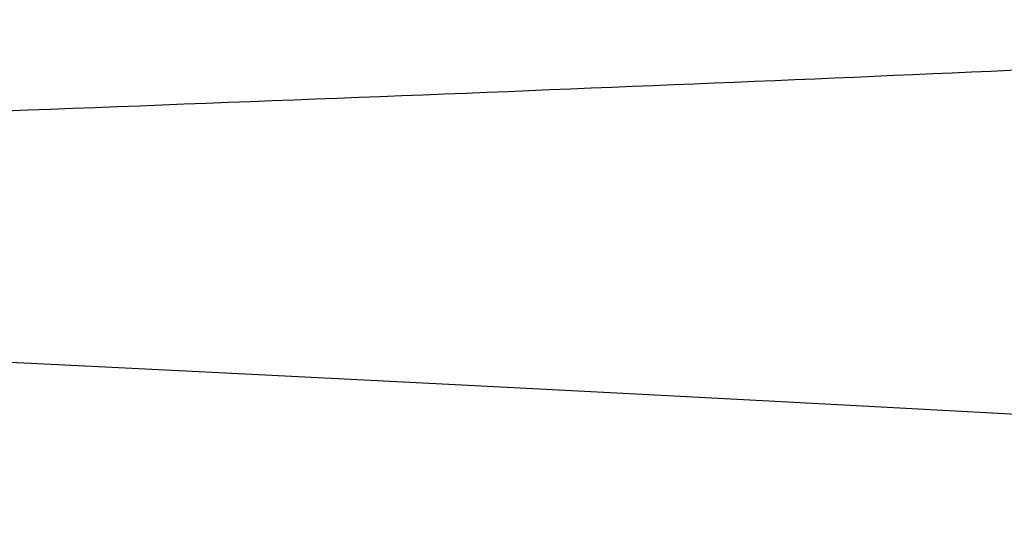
# Model space of a CAD drawing. Header units: millimetres. Extents: x -105 to 152, y -114 to 65.
# Tile 116 of 329: x 132.162 to 132.606, y -99.826 to -99.592. Entities that reach past the tile are written whole.
import ezdxf

# ---------------------------------------------------------------- set-up
doc = ezdxf.new("R2010")
doc.units = ezdxf.units.MM
doc.layers.add('Layer 01', color=18, linetype='Continuous', true_color=0x000000)

msp = doc.modelspace()

# ---------------------------------------------------------------- linework, layer by layer
at = {"layer": 'Layer 01'}
msp.add_open_spline([(104.3809372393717, -98.88508831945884, 11.43529043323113), (105.169769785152, -98.93008469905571, 9.850290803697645), (106.2263594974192, -98.97508107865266, 8.39896301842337), (108.7584577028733, -99.06507383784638, 5.92380623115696), (110.2334376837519, -99.11007021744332, 4.900493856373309), (113.4384942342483, -99.20006297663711, 3.395324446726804), (115.1679018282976, -99.245059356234, 2.913781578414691), (118.6896342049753, -99.33505211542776, 2.545918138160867), (120.4812239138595, -99.38004849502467, 2.659674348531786), (123.9281470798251, -99.47004125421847, 3.470009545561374), (125.5827610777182, -99.51503763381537, 4.166419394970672), (128.5717059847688, -99.60503039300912, 6.064874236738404), (129.9054130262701, -99.65002677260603, 7.266522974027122), (132.1041206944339, -99.74001953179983, 10.04206022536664), (132.9686623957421, -99.78501591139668, 11.61536941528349), (134.1327186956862, -99.87500867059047, 14.95945305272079), (134.4319903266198, -99.92000505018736, 16.72952950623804), (134.4319930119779, -99.96500142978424, 18.49997595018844)], degree=3, knots=[0, 0, 0, 0, 5.337797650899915, 5.337797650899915, 10.67559530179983, 10.67559530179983, 16.01339295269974, 16.01339295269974, 21.35119060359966, 21.35119060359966, 26.68898825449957, 26.68898825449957, 32.02678590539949, 32.02678590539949, 37.3645835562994, 37.3645835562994, 42.70238120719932, 42.70238120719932, 42.70238120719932, 42.70238120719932], dxfattribs=at)
for points, weights, knots in [([(133.6698906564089, -99.27499999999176, 18.49990851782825), (133.6699285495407, -99.36875000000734, 24.75198492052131), (129.2490697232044, -99.46250000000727, 29.17289733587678), (124.828210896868, -99.55625000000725, 33.59380975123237), (118.5761344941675, -99.65000000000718, 33.59384764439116), (112.324058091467, -99.74375000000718, 33.59388553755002), (107.9031456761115, -99.83750000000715, 29.17302671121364), (103.4822332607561, -99.93125000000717, 24.75216788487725), (103.4821953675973, -100.0250000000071, 18.50009148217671), (103.4821574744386, -100.1187500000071, 12.2480150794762), (107.903016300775, -100.2125000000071, 7.827102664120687), (112.3238751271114, -100.3062500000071, 3.406190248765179), (118.575951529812, -100.400000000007, 3.406152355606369), (124.8280279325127, -100.4937500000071, 3.406114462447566), (129.2489403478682, -100.587500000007, 7.826973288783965), (133.6698527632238, -100.6812500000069, 12.24783211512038), (133.6698906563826, -100.7750000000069, 18.49990851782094), (133.6699285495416, -100.8687500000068, 24.75198492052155), (129.2490697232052, -100.9625000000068, 29.17289733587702), (124.8282108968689, -101.0562500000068, 33.59380975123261), (118.5761344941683, -101.1500000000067, 33.59384764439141), (112.3240580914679, -101.2437500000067, 33.59388553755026), (107.9031456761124, -101.3375000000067, 29.17302671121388), (103.482233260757, -101.4312500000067, 24.75216788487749), (103.4821953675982, -101.5250000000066, 18.50009148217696), (103.4821574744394, -101.6187500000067, 12.24801507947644), (107.9030163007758, -101.7125000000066, 7.827102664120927), (112.3238751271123, -101.8062500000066, 3.40619024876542), (118.5759515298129, -101.9000000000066, 3.406152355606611), (124.8280279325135, -101.9937500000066, 3.406114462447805), (129.248940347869, -102.0875000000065, 7.826973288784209), (133.6698527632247, -102.1812500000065, 12.24783211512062), (133.6698906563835, -102.2750000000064, 18.49990851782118), (133.6699285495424, -102.3687500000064, 24.75198492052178), (129.249069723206, -102.4625000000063, 29.17289733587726), (124.8282108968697, -102.5562500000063, 33.59380975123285), (118.5761344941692, -102.6500000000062, 33.59384764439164), (112.3240580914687, -102.7437500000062, 33.59388553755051), (107.9031456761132, -102.8375000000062, 29.17302671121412), (103.4822332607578, -102.9312500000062, 24.75216788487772), (103.482195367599, -103.0250000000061, 18.5000914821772), (103.4821574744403, -103.1187500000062, 12.24801507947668), (107.9030163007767, -103.2125000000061, 7.827102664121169), (112.3238751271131, -103.3062500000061, 3.406190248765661), (118.5759515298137, -103.4000000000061, 3.406152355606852), (124.8280279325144, -103.4937500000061, 3.406114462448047), (129.2489403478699, -103.587500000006, 7.826973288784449), (133.6698527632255, -103.681250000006, 12.24783211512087), (133.6698906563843, -103.7750000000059, 18.49990851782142), (133.6699285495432, -103.8687500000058, 24.75198492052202), (129.2490697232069, -103.9625000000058, 29.1728973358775), (124.8282108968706, -104.0562500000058, 33.5938097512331), (118.57613449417, -104.1500000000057, 33.59384764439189), (112.3240580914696, -104.2437500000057, 33.59388553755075), (107.9031456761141, -104.3375000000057, 29.17302671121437), (103.4822332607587, -104.4312500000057, 24.75216788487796), (103.4821953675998, -104.5250000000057, 18.50009148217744), (103.4821574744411, -104.6187500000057, 12.24801507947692), (107.9030163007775, -104.7125000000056, 7.827102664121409), (112.323875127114, -104.8062500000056, 3.406190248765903), (118.5759515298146, -104.9000000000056, 3.406152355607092), (124.8280279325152, -104.9937500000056, 3.406114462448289), (129.2489403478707, -105.0875000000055, 7.826973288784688), (133.6698527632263, -105.1812500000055, 12.24783211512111), (133.6698906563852, -105.2750000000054, 18.49990851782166), (133.6699285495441, -105.3687500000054, 24.75198492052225), (129.2490697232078, -105.4625000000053, 29.17289733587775), (124.8282108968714, -105.5562500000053, 33.59380975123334), (118.5761344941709, -105.6500000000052, 33.59384764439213), (112.3240580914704, -105.7437500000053, 33.59388553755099), (107.9031456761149, -105.8375000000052, 29.17302671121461), (103.4822332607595, -105.9312500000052, 24.7521678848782), (103.4821953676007, -106.0250000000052, 18.50009148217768), (103.4821574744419, -106.1187500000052, 12.24801507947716), (107.9030163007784, -106.2125000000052, 7.827102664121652), (112.3238751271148, -106.3062500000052, 3.406190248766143), (118.5759515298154, -106.4000000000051, 3.406152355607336), (124.8280279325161, -106.4937500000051, 3.406114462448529), (129.2489403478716, -106.587500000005, 7.826973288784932), (133.6698527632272, -106.681250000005, 12.24783211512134), (133.669890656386, -106.7750000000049, 18.4999085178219), (133.6699285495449, -106.8687500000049, 24.7519849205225), (129.2490697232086, -106.9625000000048, 29.17289733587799), (124.8282108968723, -107.0562500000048, 33.59380975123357), (118.5761344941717, -107.1500000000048, 33.59384764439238), (112.3240580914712, -107.2437500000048, 33.59388553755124), (107.9031456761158, -107.3375000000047, 29.17302671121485), (103.4822332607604, -107.4312500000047, 24.75216788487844), (103.4821953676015, -107.5250000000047, 18.50009148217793), (103.4821574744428, -107.6187500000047, 12.2480150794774), (107.9030163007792, -107.7125000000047, 7.827102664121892), (112.3238751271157, -107.8062500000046, 3.406190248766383), (118.5759515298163, -107.9000000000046, 3.406152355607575), (124.8280279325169, -107.9937500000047, 3.406114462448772), (129.2489403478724, -108.0875000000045, 7.826973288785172), (133.6698527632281, -108.1812500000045, 12.24783211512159), (133.6698906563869, -108.2750000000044, 18.49990851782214), (133.6699285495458, -108.3687500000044, 24.75198492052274), (129.2490697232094, -108.4625000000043, 29.17289733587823), (124.8282108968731, -108.5562500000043, 33.59380975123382), (118.5761344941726, -108.6500000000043, 33.59384764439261), (112.3240580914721, -108.7437500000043, 33.59388553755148), (107.9031456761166, -108.8375000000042, 29.17302671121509), (103.4822332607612, -108.9312500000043, 24.75216788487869), (103.4821953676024, -109.0250000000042, 18.50009148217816), (103.4821574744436, -109.1187500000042, 12.24801507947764), (107.9030163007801, -109.2125000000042, 7.827102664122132), (112.3238751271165, -109.3062500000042, 3.406190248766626), (118.5759515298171, -109.4000000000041, 3.406152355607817), (124.8280279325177, -109.4937500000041, 3.406114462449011), (129.2489403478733, -109.587500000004, 7.826973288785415), (133.6698527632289, -109.681250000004, 12.24783211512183), (133.6698906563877, -109.7750000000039, 18.49990851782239), (133.6699285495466, -109.8687500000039, 24.75198492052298), (129.2490697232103, -109.9625000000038, 29.17289733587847), (124.828210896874, -110.0562500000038, 33.59380975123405), (118.5761344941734, -110.1500000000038, 33.59384764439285), (112.3240580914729, -110.2437500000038, 33.59388553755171), (107.9031456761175, -110.3375000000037, 29.17302671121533), (103.4822332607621, -110.4312500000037, 24.75216788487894), (103.4821953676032, -110.5250000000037, 18.50009148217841), (103.4821574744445, -110.6187500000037, 12.24801507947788), (107.9030163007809, -110.7125000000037, 7.827102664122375), (112.3238751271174, -110.8062500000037, 3.406190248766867), (118.5759515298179, -110.9000000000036, 3.406152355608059), (124.8280279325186, -110.9937500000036, 3.406114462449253), (129.2489403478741, -111.0875000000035, 7.826973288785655), (133.6698527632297, -111.1812500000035, 12.24783211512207), (133.6698906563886, -111.2750000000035, 18.49990851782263)], [1, 0.923879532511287, 1, 0.923879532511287, 1, 0.923879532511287, 1, 0.923879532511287, 1, 0.923879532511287, 1, 0.923879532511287, 1, 0.923879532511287, 1, 0.923879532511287, 1, 0.923879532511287, 1, 0.923879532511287, 1, 0.923879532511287, 1, 0.923879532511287, 1, 0.923879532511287, 1, 0.923879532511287, 1, 0.923879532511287, 1, 0.923879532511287, 1, 0.923879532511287, 1, 0.923879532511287, 1, 0.923879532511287, 1, 0.923879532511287, 1, 0.923879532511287, 1, 0.923879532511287, 1, 0.923879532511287, 1, 0.923879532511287, 1, 0.923879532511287, 1, 0.923879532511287, 1, 0.923879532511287, 1, 0.923879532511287, 1, 0.923879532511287, 1, 0.923879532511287, 1, 0.923879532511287, 1, 0.923879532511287, 1, 0.923879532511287, 1, 0.923879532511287, 1, 0.923879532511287, 1, 0.923879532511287, 1, 0.923879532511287, 1, 0.923879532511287, 1, 0.923879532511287, 1, 0.923879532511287, 1, 0.923879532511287, 1, 0.923879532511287, 1, 0.923879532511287, 1, 0.923879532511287, 1, 0.923879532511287, 1, 0.923879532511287, 1, 0.923879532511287, 1, 0.923879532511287, 1, 0.923879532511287, 1, 0.923879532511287, 1, 0.923879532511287, 1, 0.923879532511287, 1, 0.923879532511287, 1, 0.923879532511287, 1, 0.923879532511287, 1, 0.923879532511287, 1, 0.923879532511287, 1, 0.923879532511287, 1, 0.923879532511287, 1, 0.923879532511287, 1, 0.923879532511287, 1, 0.923879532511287, 1, 0.923879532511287, 1, 0.923879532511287, 1], [-1, -1, -1, -0.984375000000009, -0.984375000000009, -0.9687500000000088, -0.9687500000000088, -0.9531250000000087, -0.9531250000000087, -0.9375000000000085, -0.9375000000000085, -0.9218750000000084, -0.9218750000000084, -0.9062500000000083, -0.9062500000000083, -0.8906250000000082, -0.8906250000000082, -0.875000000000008, -0.875000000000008, -0.8593750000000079, -0.8593750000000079, -0.8437500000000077, -0.8437500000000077, -0.8281250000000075, -0.8281250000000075, -0.8125000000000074, -0.8125000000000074, -0.7968750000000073, -0.7968750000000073, -0.7812500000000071, -0.7812500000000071, -0.7656250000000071, -0.7656250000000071, -0.7500000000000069, -0.7500000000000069, -0.7343750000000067, -0.7343750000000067, -0.7187500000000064, -0.7187500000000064, -0.7031250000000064, -0.7031250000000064, -0.6875000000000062, -0.6875000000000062, -0.6718750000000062, -0.6718750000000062, -0.6562500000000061, -0.6562500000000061, -0.640625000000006, -0.640625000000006, -0.6250000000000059, -0.6250000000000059, -0.6093750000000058, -0.6093750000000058, -0.5937500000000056, -0.5937500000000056, -0.5781250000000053, -0.5781250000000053, -0.5625000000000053, -0.5625000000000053, -0.5468750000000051, -0.5468750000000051, -0.531250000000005, -0.531250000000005, -0.5156250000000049, -0.5156250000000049, -0.5000000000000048, -0.5000000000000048, -0.4843750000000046, -0.4843750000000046, -0.4687500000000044, -0.4687500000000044, -0.4531250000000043, -0.4531250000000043, -0.4375000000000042, -0.4375000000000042, -0.4218750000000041, -0.4218750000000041, -0.4062500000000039, -0.4062500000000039, -0.3906250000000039, -0.3906250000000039, -0.3750000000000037, -0.3750000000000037, -0.3593750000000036, -0.3593750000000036, -0.3437500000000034, -0.3437500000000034, -0.3281250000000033, -0.3281250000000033, -0.3125000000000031, -0.3125000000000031, -0.2968750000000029, -0.2968750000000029, -0.2812500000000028, -0.2812500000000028, -0.2656250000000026, -0.2656250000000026, -0.2500000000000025, -0.2500000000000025, -0.2343750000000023, -0.2343750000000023, -0.2187500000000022, -0.2187500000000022, -0.203125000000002, -0.203125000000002, -0.1875000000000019, -0.1875000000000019, -0.1718750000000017, -0.1718750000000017, -0.1562500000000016, -0.1562500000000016, -0.1406250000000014, -0.1406250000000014, -0.1250000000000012, -0.1250000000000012, -0.1093750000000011, -0.1093750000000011, -0.0937500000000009, -0.0937500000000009, -0.0781250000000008, -0.0781250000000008, -0.0625000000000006, -0.0625000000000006, -0.0468750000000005, -0.0468750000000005, -0.0312500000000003, -0.0312500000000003, -0.0156250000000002, -0.0156250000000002, 0, 0, 0]), ([(133.6698906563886, -111.4000000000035, 18.49990851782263), (133.6698527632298, -111.3062500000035, 12.24783211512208), (129.2489403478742, -111.2125000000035, 7.826973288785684), (124.8280279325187, -111.1187500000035, 3.406114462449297), (118.5759515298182, -111.0250000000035, 3.406152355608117), (112.3238751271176, -110.9312500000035, 3.40619024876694), (107.9030163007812, -110.8375000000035, 7.827102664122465), (103.4821574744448, -110.7437500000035, 12.24801507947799), (103.4821953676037, -110.6500000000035, 18.50009148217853), (103.4822332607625, -110.5562500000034, 24.75216788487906), (107.903145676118, -110.4625000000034, 29.17302671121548), (112.3240580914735, -110.3687500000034, 33.59388553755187), (118.5761344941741, -110.2750000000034, 33.59384764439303), (124.8282108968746, -110.1812500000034, 33.59380975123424), (129.249069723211, -110.0875000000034, 29.17289733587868), (133.6699285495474, -109.9937500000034, 24.7519849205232), (133.6698906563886, -109.9000000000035, 18.49990851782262), (133.6698527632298, -109.8062500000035, 12.24783211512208), (129.2489403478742, -109.7125000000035, 7.82697328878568), (124.8280279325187, -109.6187500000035, 3.406114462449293), (118.5759515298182, -109.5250000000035, 3.406152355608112), (112.3238751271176, -109.4312500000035, 3.406190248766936), (107.9030163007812, -109.3375000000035, 7.827102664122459), (103.4821574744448, -109.2437500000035, 12.24801507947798), (103.4821953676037, -109.1500000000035, 18.50009148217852), (103.4822332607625, -109.0562500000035, 24.75216788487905), (107.903145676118, -108.9625000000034, 29.17302671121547), (112.3240580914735, -108.8687500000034, 33.59388553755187), (118.5761344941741, -108.7750000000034, 33.59384764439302), (124.8282108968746, -108.6812500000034, 33.59380975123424), (129.249069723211, -108.5875000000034, 29.17289733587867), (133.6699285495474, -108.4937500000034, 24.7519849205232), (133.6698906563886, -108.4000000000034, 18.49990851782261), (133.6698527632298, -108.3062500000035, 12.24783211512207), (129.2489403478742, -108.2125000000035, 7.826973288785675), (124.8280279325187, -108.1187500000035, 3.406114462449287), (118.5759515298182, -108.0250000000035, 3.406152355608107), (112.3238751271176, -107.9312500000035, 3.40619024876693), (107.9030163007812, -107.8375000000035, 7.827102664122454), (103.4821574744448, -107.7437500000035, 12.24801507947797), (103.4821953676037, -107.6500000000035, 18.50009148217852), (103.4822332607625, -107.5562500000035, 24.75216788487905), (107.903145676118, -107.4625000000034, 29.17302671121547), (112.3240580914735, -107.3687500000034, 33.59388553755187), (118.5761344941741, -107.2750000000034, 33.59384764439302), (124.8282108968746, -107.1812500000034, 33.59380975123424), (129.249069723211, -107.0875000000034, 29.17289733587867), (133.6699285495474, -106.9937500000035, 24.75198492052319), (133.6698906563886, -106.9000000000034, 18.49990851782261), (133.6698527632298, -106.8062500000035, 12.24783211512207), (129.2489403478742, -106.7125000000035, 7.82697328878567), (124.8280279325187, -106.6187500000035, 3.406114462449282), (118.5759515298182, -106.5250000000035, 3.406152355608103), (112.3238751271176, -106.4312500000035, 3.406190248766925), (107.9030163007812, -106.3375000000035, 7.82710266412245), (103.4821574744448, -106.2437500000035, 12.24801507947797), (103.4821953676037, -106.1500000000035, 18.50009148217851), (103.4822332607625, -106.0562500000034, 24.75216788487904), (107.903145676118, -105.9625000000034, 29.17302671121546), (112.3240580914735, -105.8687500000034, 33.59388553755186), (118.5761344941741, -105.7750000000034, 33.59384764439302), (124.8282108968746, -105.6812500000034, 33.59380975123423), (129.249069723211, -105.5875000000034, 29.17289733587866), (133.6699285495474, -105.4937500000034, 24.75198492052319), (133.6698906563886, -105.4000000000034, 18.4999085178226), (133.6698527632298, -105.3062500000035, 12.24783211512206), (129.2489403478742, -105.2125000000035, 7.826973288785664), (124.8280279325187, -105.1187500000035, 3.406114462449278), (118.5759515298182, -105.0250000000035, 3.406152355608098), (112.3238751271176, -104.9312500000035, 3.406190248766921), (107.9030163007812, -104.8375000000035, 7.827102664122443), (103.4821574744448, -104.7437500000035, 12.24801507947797), (103.4821953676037, -104.6500000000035, 18.5000914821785), (103.4822332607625, -104.5562500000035, 24.75216788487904), (107.903145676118, -104.4625000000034, 29.17302671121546), (112.3240580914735, -104.3687500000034, 33.59388553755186), (118.5761344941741, -104.2750000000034, 33.59384764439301), (124.8282108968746, -104.1812500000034, 33.59380975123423), (129.249069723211, -104.0875000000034, 29.17289733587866), (133.6699285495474, -103.9937500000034, 24.75198492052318), (133.6698906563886, -103.9000000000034, 18.4999085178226), (133.6698527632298, -103.8062500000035, 12.24783211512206), (129.2489403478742, -103.7125000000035, 7.826973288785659), (124.8280279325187, -103.6187500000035, 3.406114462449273), (118.5759515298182, -103.5250000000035, 3.406152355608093), (112.3238751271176, -103.4312500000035, 3.406190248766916), (107.9030163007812, -103.3375000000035, 7.82710266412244), (103.4821574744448, -103.2437500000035, 12.24801507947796), (103.4821953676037, -103.1500000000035, 18.5000914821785), (103.4822332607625, -103.0562500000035, 24.75216788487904), (107.903145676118, -102.9625000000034, 29.17302671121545), (112.3240580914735, -102.8687500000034, 33.59388553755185), (118.5761344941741, -102.7750000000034, 33.59384764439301), (124.8282108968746, -102.6812500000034, 33.59380975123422), (129.249069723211, -102.5875000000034, 29.17289733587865), (133.6699285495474, -102.4937500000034, 24.75198492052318), (133.6698906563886, -102.4000000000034, 18.4999085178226), (133.6698527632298, -102.3062500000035, 12.24783211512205), (129.2489403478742, -102.2125000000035, 7.826973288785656), (124.8280279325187, -102.1187500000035, 3.406114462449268), (118.5759515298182, -102.0250000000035, 3.406152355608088), (112.3238751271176, -101.9312500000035, 3.406190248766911), (107.9030163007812, -101.8375000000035, 7.827102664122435), (103.4821574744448, -101.7437500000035, 12.24801507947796), (103.4821953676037, -101.6500000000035, 18.50009148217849), (103.4822332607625, -101.5562500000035, 24.75216788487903), (107.903145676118, -101.4625000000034, 29.17302671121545), (112.3240580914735, -101.3687500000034, 33.59388553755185), (118.5761344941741, -101.2750000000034, 33.593847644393), (124.8282108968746, -101.1812500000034, 33.59380975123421), (129.249069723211, -101.0875000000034, 29.17289733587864), (133.6699285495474, -100.9937500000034, 24.75198492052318), (133.6698906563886, -100.9000000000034, 18.49990851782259), (133.6698527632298, -100.8062500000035, 12.24783211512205), (129.2489403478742, -100.7125000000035, 7.826973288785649), (124.8280279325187, -100.6187500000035, 3.406114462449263), (118.5759515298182, -100.5250000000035, 3.406152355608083), (112.3238751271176, -100.4312500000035, 3.406190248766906), (107.9030163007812, -100.3375000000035, 7.82710266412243), (103.4821574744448, -100.2437500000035, 12.24801507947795), (103.4821953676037, -100.1500000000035, 18.50009148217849), (103.4822332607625, -100.0562500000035, 24.75216788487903), (107.903145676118, -99.96250000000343, 29.17302671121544), (112.3240580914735, -99.86875000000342, 33.59388553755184), (118.5761344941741, -99.7750000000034, 33.59384764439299), (124.8282108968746, -99.68125000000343, 33.59380975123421), (129.249069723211, -99.58750000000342, 29.17289733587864), (133.6699285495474, -99.49375000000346, 24.75198492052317), (133.6698906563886, -99.40000000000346, 18.49990851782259)], [1, 0.923879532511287, 1, 0.923879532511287, 1, 0.923879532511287, 1, 0.923879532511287, 1, 0.923879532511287, 1, 0.923879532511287, 1, 0.923879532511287, 1, 0.923879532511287, 1, 0.923879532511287, 1, 0.923879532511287, 1, 0.923879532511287, 1, 0.923879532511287, 1, 0.923879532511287, 1, 0.923879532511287, 1, 0.923879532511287, 1, 0.923879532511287, 1, 0.923879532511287, 1, 0.923879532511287, 1, 0.923879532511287, 1, 0.923879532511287, 1, 0.923879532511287, 1, 0.923879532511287, 1, 0.923879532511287, 1, 0.923879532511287, 1, 0.923879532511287, 1, 0.923879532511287, 1, 0.923879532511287, 1, 0.923879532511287, 1, 0.923879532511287, 1, 0.923879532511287, 1, 0.923879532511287, 1, 0.923879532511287, 1, 0.923879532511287, 1, 0.923879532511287, 1, 0.923879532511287, 1, 0.923879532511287, 1, 0.923879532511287, 1, 0.923879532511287, 1, 0.923879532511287, 1, 0.923879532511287, 1, 0.923879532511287, 1, 0.923879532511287, 1, 0.923879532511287, 1, 0.923879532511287, 1, 0.923879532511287, 1, 0.923879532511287, 1, 0.923879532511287, 1, 0.923879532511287, 1, 0.923879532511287, 1, 0.923879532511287, 1, 0.923879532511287, 1, 0.923879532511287, 1, 0.923879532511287, 1, 0.923879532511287, 1, 0.923879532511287, 1, 0.923879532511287, 1, 0.923879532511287, 1, 0.923879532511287, 1, 0.923879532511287, 1, 0.923879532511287, 1, 0.923879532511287, 1, 0.923879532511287, 1, 0.923879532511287, 1, 0.923879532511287, 1], [0, 0, 0, 0.015625, 0.015625, 0.03125, 0.03125, 0.046875, 0.046875, 0.0625, 0.0625, 0.078125, 0.078125, 0.09375, 0.09375, 0.109375, 0.109375, 0.125, 0.125, 0.140625, 0.140625, 0.15625, 0.15625, 0.171875, 0.171875, 0.1875, 0.1875, 0.203125, 0.203125, 0.21875, 0.21875, 0.234375, 0.234375, 0.25, 0.25, 0.265625, 0.265625, 0.28125, 0.28125, 0.296875, 0.296875, 0.3125, 0.3125, 0.328125, 0.328125, 0.34375, 0.34375, 0.359375, 0.359375, 0.375, 0.375, 0.390625, 0.390625, 0.40625, 0.40625, 0.421875, 0.421875, 0.4375, 0.4375, 0.453125, 0.453125, 0.46875, 0.46875, 0.484375, 0.484375, 0.5, 0.5, 0.515625, 0.515625, 0.53125, 0.53125, 0.546875, 0.546875, 0.5625, 0.5625, 0.578125, 0.578125, 0.59375, 0.59375, 0.609375, 0.609375, 0.625, 0.625, 0.640625, 0.640625, 0.65625, 0.65625, 0.671875, 0.671875, 0.6875, 0.6875, 0.703125, 0.703125, 0.71875, 0.71875, 0.734375, 0.734375, 0.75, 0.75, 0.765625, 0.765625, 0.78125, 0.78125, 0.796875, 0.796875, 0.8125, 0.8125, 0.828125, 0.828125, 0.84375, 0.84375, 0.859375, 0.859375, 0.875, 0.875, 0.890625, 0.890625, 0.90625, 0.90625, 0.921875, 0.921875, 0.9375, 0.9375, 0.953125, 0.953125, 0.96875, 0.96875, 0.984375, 0.984375, 1, 1, 1]), ([(133.6698906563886, -99.52500000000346, 18.49990851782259), (133.6699285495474, -99.61875000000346, 24.75198492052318), (129.249069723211, -99.71250000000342, 29.17289733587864), (124.8282108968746, -99.80625000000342, 33.59380975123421), (118.5761344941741, -99.9000000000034, 33.59384764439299), (112.3240580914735, -99.99375000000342, 33.59388553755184), (107.903145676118, -100.0875000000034, 29.17302671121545), (103.4822332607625, -100.1812500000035, 24.75216788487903), (103.4821953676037, -100.2750000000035, 18.50009148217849), (103.4821574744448, -100.3687500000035, 12.24801507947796), (107.9030163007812, -100.4625000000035, 7.82710266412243), (112.3238751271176, -100.5562500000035, 3.406190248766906), (118.5759515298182, -100.6500000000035, 3.406152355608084), (124.8280279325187, -100.7437500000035, 3.406114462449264), (129.2489403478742, -100.8375000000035, 7.826973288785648), (133.6698527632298, -100.9312500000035, 12.24783211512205), (133.6698906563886, -101.0250000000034, 18.49990851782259), (133.6699285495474, -101.1187500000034, 24.75198492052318), (129.249069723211, -101.2125000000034, 29.17289733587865), (124.8282108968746, -101.3062500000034, 33.59380975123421), (118.5761344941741, -101.4000000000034, 33.593847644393), (112.3240580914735, -101.4937500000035, 33.59388553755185), (107.903145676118, -101.5875000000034, 29.17302671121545), (103.4822332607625, -101.6812500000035, 24.75216788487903), (103.4821953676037, -101.7750000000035, 18.50009148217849), (103.4821574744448, -101.8687500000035, 12.24801507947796), (107.9030163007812, -101.9625000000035, 7.827102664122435), (112.3238751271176, -102.0562500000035, 3.406190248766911), (118.5759515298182, -102.1500000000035, 3.406152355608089), (124.8280279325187, -102.2437500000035, 3.406114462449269), (129.2489403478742, -102.3375000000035, 7.826973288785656), (133.6698527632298, -102.4312500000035, 12.24783211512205), (133.6698906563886, -102.5250000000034, 18.4999085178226), (133.6699285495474, -102.6187500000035, 24.75198492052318), (129.249069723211, -102.7125000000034, 29.17289733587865), (124.8282108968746, -102.8062500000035, 33.59380975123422), (118.5761344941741, -102.9000000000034, 33.59384764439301), (112.3240580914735, -102.9937500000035, 33.59388553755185), (107.903145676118, -103.0875000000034, 29.17302671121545), (103.4822332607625, -103.1812500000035, 24.75216788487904), (103.4821953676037, -103.2750000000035, 18.5000914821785), (103.4821574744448, -103.3687500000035, 12.24801507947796), (107.9030163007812, -103.4625000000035, 7.827102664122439), (112.3238751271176, -103.5562500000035, 3.406190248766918), (118.5759515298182, -103.6500000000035, 3.406152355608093), (124.8280279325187, -103.7437500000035, 3.406114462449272), (129.2489403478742, -103.8375000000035, 7.826973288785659), (133.6698527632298, -103.9312500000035, 12.24783211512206), (133.6698906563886, -104.0250000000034, 18.4999085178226), (133.6699285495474, -104.1187500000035, 24.75198492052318), (129.249069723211, -104.2125000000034, 29.17289733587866), (124.8282108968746, -104.3062500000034, 33.59380975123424), (118.5761344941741, -104.4000000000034, 33.59384764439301), (112.3240580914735, -104.4937500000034, 33.59388553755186), (107.903145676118, -104.5875000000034, 29.17302671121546), (103.4822332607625, -104.6812500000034, 24.75216788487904), (103.4821953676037, -104.7750000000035, 18.5000914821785), (103.4821574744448, -104.8687500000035, 12.24801507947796), (107.9030163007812, -104.9625000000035, 7.827102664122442), (112.3238751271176, -105.0562500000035, 3.406190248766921), (118.5759515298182, -105.1500000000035, 3.406152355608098), (124.8280279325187, -105.2437500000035, 3.406114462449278), (129.2489403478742, -105.3375000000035, 7.826973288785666), (133.6698527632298, -105.4312500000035, 12.24783211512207), (133.6698906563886, -105.5250000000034, 18.49990851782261), (133.6699285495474, -105.6187500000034, 24.75198492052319), (129.249069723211, -105.7125000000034, 29.17289733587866), (124.8282108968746, -105.8062500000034, 33.59380975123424), (118.5761344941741, -105.9000000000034, 33.59384764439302), (112.3240580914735, -105.9937500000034, 33.59388553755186), (107.903145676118, -106.0875000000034, 29.17302671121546), (103.4822332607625, -106.1812500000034, 24.75216788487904), (103.4821953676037, -106.2750000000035, 18.50009148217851), (103.4821574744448, -106.3687500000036, 12.24801507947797), (107.9030163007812, -106.4625000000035, 7.827102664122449), (112.3238751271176, -106.5562500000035, 3.406190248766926), (118.5759515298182, -106.6500000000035, 3.406152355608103), (124.8280279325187, -106.7437500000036, 3.406114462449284), (129.2489403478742, -106.8375000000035, 7.82697328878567), (133.6698527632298, -106.9312500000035, 12.24783211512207), (133.6698906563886, -107.0250000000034, 18.49990851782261), (133.6699285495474, -107.1187500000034, 24.75198492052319), (129.249069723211, -107.2125000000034, 29.17289733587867), (124.8282108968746, -107.3062500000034, 33.59380975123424), (118.5761344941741, -107.4000000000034, 33.59384764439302), (112.3240580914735, -107.4937500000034, 33.59388553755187), (107.903145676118, -107.5875000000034, 29.17302671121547), (103.4822332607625, -107.6812500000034, 24.75216788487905), (103.4821953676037, -107.7750000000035, 18.50009148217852), (103.4821574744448, -107.8687500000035, 12.24801507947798), (107.9030163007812, -107.9625000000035, 7.827102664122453), (112.3238751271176, -108.0562500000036, 3.406190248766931), (118.5759515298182, -108.1500000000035, 3.406152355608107), (124.8280279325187, -108.2437500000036, 3.406114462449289), (129.2489403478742, -108.3375000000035, 7.826973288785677), (133.6698527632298, -108.4312500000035, 12.24783211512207), (133.6698906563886, -108.5250000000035, 18.49990851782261), (133.6699285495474, -108.6187500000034, 24.7519849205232), (129.249069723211, -108.7125000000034, 29.17289733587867), (124.8282108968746, -108.8062500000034, 33.59380975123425), (118.5761344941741, -108.9000000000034, 33.59384764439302), (112.3240580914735, -108.9937500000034, 33.59388553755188), (107.903145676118, -109.0875000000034, 29.17302671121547), (103.4822332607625, -109.1812500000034, 24.75216788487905), (103.4821953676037, -109.2750000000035, 18.50009148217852), (103.4821574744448, -109.3687500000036, 12.24801507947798), (107.9030163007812, -109.4625000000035, 7.82710266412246), (112.3238751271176, -109.5562500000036, 3.406190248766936), (118.5759515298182, -109.6500000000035, 3.406152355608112), (124.8280279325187, -109.7437500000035, 3.406114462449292), (129.2489403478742, -109.8375000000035, 7.82697328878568), (133.6698527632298, -109.9312500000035, 12.24783211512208), (133.6698906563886, -110.0250000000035, 18.49990851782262), (133.6699285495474, -110.1187500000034, 24.7519849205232), (129.249069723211, -110.2125000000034, 29.17289733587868), (124.8282108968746, -110.3062500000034, 33.59380975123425), (118.5761344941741, -110.4000000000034, 33.59384764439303), (112.3240580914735, -110.4937500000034, 33.59388553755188), (107.903145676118, -110.5875000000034, 29.17302671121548), (103.4822332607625, -110.6812500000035, 24.75216788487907), (103.4821953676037, -110.7750000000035, 18.50009148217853), (103.4821574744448, -110.8687500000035, 12.24801507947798), (107.9030163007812, -110.9625000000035, 7.827102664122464), (112.3238751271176, -111.0562500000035, 3.40619024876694), (118.5759515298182, -111.1500000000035, 3.406152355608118), (124.8280279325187, -111.2437500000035, 3.406114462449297), (129.2489403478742, -111.3375000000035, 7.826973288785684), (133.6698527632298, -111.4312500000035, 12.24783211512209), (133.6698906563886, -111.5250000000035, 18.49990851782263)], [1, 0.923879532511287, 1, 0.923879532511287, 1, 0.923879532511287, 1, 0.923879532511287, 1, 0.923879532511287, 1, 0.923879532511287, 1, 0.923879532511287, 1, 0.923879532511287, 1, 0.923879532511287, 1, 0.923879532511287, 1, 0.923879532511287, 1, 0.923879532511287, 1, 0.923879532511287, 1, 0.923879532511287, 1, 0.923879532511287, 1, 0.923879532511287, 1, 0.923879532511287, 1, 0.923879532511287, 1, 0.923879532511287, 1, 0.923879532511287, 1, 0.923879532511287, 1, 0.923879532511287, 1, 0.923879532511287, 1, 0.923879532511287, 1, 0.923879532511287, 1, 0.923879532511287, 1, 0.923879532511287, 1, 0.923879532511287, 1, 0.923879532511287, 1, 0.923879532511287, 1, 0.923879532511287, 1, 0.923879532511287, 1, 0.923879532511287, 1, 0.923879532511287, 1, 0.923879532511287, 1, 0.923879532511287, 1, 0.923879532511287, 1, 0.923879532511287, 1, 0.923879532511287, 1, 0.923879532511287, 1, 0.923879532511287, 1, 0.923879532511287, 1, 0.923879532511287, 1, 0.923879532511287, 1, 0.923879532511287, 1, 0.923879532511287, 1, 0.923879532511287, 1, 0.923879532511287, 1, 0.923879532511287, 1, 0.923879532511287, 1, 0.923879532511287, 1, 0.923879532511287, 1, 0.923879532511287, 1, 0.923879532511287, 1, 0.923879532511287, 1, 0.923879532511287, 1, 0.923879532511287, 1, 0.923879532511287, 1, 0.923879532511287, 1, 0.923879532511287, 1, 0.923879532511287, 1, 0.923879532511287, 1, 0.923879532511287, 1, 0.923879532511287, 1], [0, 0, 0, 12.50555850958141, 12.50555850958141, 25.01111701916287, 25.01111701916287, 37.51667552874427, 37.51667552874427, 50.02223403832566, 50.02223403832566, 62.52779254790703, 62.52779254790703, 75.03335105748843, 75.03335105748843, 87.53890956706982, 87.53890956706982, 100.0444680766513, 100.0444680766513, 112.5500265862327, 112.5500265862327, 125.0555850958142, 125.0555850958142, 137.5611436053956, 137.5611436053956, 150.0667021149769, 150.0667021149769, 162.5722606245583, 162.5722606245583, 175.0778191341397, 175.0778191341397, 187.5833776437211, 187.5833776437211, 200.0889361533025, 200.0889361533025, 212.594494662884, 212.594494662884, 225.1000531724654, 225.1000531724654, 237.6056116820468, 237.6056116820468, 250.1111701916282, 250.1111701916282, 262.6167287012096, 262.6167287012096, 275.122287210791, 275.122287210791, 287.6278457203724, 287.6278457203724, 300.1334042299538, 300.1334042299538, 312.6389627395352, 312.6389627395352, 325.1445212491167, 325.1445212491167, 337.6500797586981, 337.6500797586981, 350.1556382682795, 350.1556382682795, 362.6611967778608, 362.6611967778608, 375.1667552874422, 375.1667552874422, 387.6723137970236, 387.6723137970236, 400.177872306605, 400.177872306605, 412.6834308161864, 412.6834308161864, 425.1889893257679, 425.1889893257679, 437.6945478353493, 437.6945478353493, 450.2001063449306, 450.2001063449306, 462.705664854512, 462.705664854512, 475.2112233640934, 475.2112233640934, 487.7167818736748, 487.7167818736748, 500.2223403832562, 500.2223403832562, 512.7278988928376, 512.7278988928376, 525.233457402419, 525.233457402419, 537.7390159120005, 537.7390159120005, 550.2445744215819, 550.2445744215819, 562.7501329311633, 562.7501329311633, 575.2556914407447, 575.2556914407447, 587.7612499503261, 587.7612499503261, 600.2668084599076, 600.2668084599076, 612.772366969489, 612.772366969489, 625.2779254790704, 625.2779254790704, 637.7834839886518, 637.7834839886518, 650.2890424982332, 650.2890424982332, 662.7946010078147, 662.7946010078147, 675.3001595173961, 675.3001595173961, 687.8057180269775, 687.8057180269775, 700.3112765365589, 700.3112765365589, 712.8168350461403, 712.8168350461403, 725.3223935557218, 725.3223935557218, 737.8279520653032, 737.8279520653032, 750.3335105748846, 750.3335105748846, 762.839069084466, 762.839069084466, 775.3446275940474, 775.3446275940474, 787.8501861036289, 787.8501861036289, 800.3557446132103, 800.3557446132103, 800.3557446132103]), ([(134.4319930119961, -100.3350013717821, 18.5000000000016), (134.4319930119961, -100.3350006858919, 18.49995194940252), (134.4319930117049, -100.3350000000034, 18.49990389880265), (134.4319532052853, -100.2412500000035, 11.9321543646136), (129.7878248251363, -100.1475000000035, 7.288082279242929), (125.1436964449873, -100.0537500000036, 2.644010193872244), (118.5759469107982, -99.96000000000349, 2.644050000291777), (112.0081973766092, -99.86625000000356, 2.644089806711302), (107.3641252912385, -99.77250000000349, 7.288218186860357), (102.7200930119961, -99.67875080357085, 11.93230676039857), (102.7200930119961, -99.5850013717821, 18.50000000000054)], [0.999998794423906, 0.99999939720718, 1, 0.923879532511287, 1, 0.923879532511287, 1, 0.923879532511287, 1, 0.923880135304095, 0.99999879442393], [-52.54733237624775, -52.54733237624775, -52.54733237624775, -52.5472362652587, -52.5472362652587, -39.41039904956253, -39.41039904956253, -26.27356183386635, -26.27356183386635, -13.13672461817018, -13.13672461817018, 0, 0, 0]), ([(134.0509419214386, -111.745001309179, 18.49999229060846), (134.0509419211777, -111.7450006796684, 18.49994924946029), (134.0509419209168, -111.7450000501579, 18.49990620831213), (134.0509030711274, -111.6512500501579, 12.08999320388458), (129.5183826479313, -111.5575000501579, 7.557527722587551), (124.9858622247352, -111.463750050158, 3.025062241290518), (118.5759492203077, -111.370000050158, 3.025101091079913), (112.1660362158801, -111.276250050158, 3.025139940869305), (107.6335707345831, -111.182500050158, 7.557660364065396), (103.1011052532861, -111.0887500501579, 12.09018078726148), (103.1011441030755, -110.9950000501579, 18.50009379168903), (103.1011829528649, -110.9012500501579, 24.91000679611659), (107.6337033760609, -110.8075000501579, 29.44247227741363), (112.166223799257, -110.7137500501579, 33.97493775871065), (118.5761368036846, -110.6200000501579, 33.97489890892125), (124.9860498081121, -110.5262500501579, 33.97486005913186), (129.5185152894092, -110.4325000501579, 29.44233963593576), (134.0509807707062, -110.3387500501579, 24.90981921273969), (134.0509419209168, -110.2450000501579, 18.49990620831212), (134.0509030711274, -110.1512500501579, 12.08999320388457), (129.5183826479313, -110.0575000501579, 7.557527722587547), (124.9858622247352, -109.963750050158, 3.025062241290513), (118.5759492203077, -109.870000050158, 3.025101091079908), (112.1660362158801, -109.776250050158, 3.0251399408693), (107.6335707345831, -109.682500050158, 7.557660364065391), (103.1011052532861, -109.588750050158, 12.09018078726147), (103.1011441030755, -109.4950000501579, 18.50009379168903), (103.1011829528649, -109.4012500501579, 24.91000679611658), (107.6337033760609, -109.3075000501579, 29.44247227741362), (112.166223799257, -109.2137500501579, 33.97493775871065), (118.5761368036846, -109.1200000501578, 33.97489890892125), (124.9860498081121, -109.0262500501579, 33.97486005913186), (129.5185152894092, -108.9325000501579, 29.44233963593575), (134.0509807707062, -108.8387500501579, 24.90981921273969), (134.0509419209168, -108.7450000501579, 18.49990620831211), (134.0509030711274, -108.6512500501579, 12.08999320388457), (129.5183826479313, -108.5575000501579, 7.557527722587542), (124.9858622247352, -108.463750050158, 3.025062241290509), (118.5759492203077, -108.370000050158, 3.025101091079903), (112.1660362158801, -108.276250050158, 3.025139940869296), (107.6335707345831, -108.1825000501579, 7.557660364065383), (103.1011052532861, -108.0887500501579, 12.09018078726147), (103.1011441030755, -107.9950000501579, 18.50009379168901), (103.1011829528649, -107.9012500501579, 24.91000679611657), (107.6337033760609, -107.8075000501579, 29.44247227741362), (112.166223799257, -107.7137500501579, 33.97493775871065), (118.5761368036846, -107.6200000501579, 33.97489890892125), (124.9860498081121, -107.5262500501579, 33.97486005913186), (129.5185152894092, -107.4325000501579, 29.44233963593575), (134.0509807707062, -107.3387500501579, 24.90981921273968), (134.0509419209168, -107.2450000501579, 18.49990620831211), (134.0509030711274, -107.1512500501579, 12.08999320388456), (129.5183826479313, -107.057500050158, 7.557527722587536), (124.9858622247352, -106.963750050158, 3.025062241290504), (118.5759492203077, -106.870000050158, 3.025101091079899), (112.1660362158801, -106.776250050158, 3.02513994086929), (107.6335707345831, -106.6825000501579, 7.557660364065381), (103.1011052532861, -106.5887500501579, 12.09018078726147), (103.1011441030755, -106.4950000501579, 18.50009379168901), (103.1011829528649, -106.4012500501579, 24.91000679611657), (107.6337033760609, -106.3075000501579, 29.44247227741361), (112.166223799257, -106.2137500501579, 33.97493775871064), (118.5761368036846, -106.1200000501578, 33.97489890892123), (124.9860498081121, -106.0262500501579, 33.97486005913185), (129.5185152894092, -105.9325000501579, 29.44233963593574), (134.0509807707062, -105.8387500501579, 24.90981921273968), (134.0509419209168, -105.7450000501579, 18.4999062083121), (134.0509030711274, -105.6512500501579, 12.08999320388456), (129.5183826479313, -105.557500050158, 7.557527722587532), (124.9858622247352, -105.463750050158, 3.025062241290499), (118.5759492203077, -105.370000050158, 3.025101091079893), (112.1660362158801, -105.276250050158, 3.025139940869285), (107.6335707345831, -105.182500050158, 7.557660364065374), (103.1011052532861, -105.0887500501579, 12.09018078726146), (103.1011441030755, -104.9950000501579, 18.500093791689), (103.1011829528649, -104.9012500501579, 24.91000679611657), (107.6337033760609, -104.8075000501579, 29.44247227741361), (112.166223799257, -104.7137500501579, 33.97493775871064), (118.5761368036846, -104.6200000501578, 33.97489890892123), (124.9860498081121, -104.5262500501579, 33.97486005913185), (129.5185152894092, -104.4325000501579, 29.44233963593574), (134.0509807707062, -104.3387500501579, 24.90981921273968), (134.0509419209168, -104.2450000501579, 18.4999062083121), (134.0509030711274, -104.1512500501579, 12.08999320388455), (129.5183826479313, -104.057500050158, 7.557527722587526), (124.9858622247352, -103.963750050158, 3.025062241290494), (118.5759492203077, -103.870000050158, 3.025101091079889), (112.1660362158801, -103.776250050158, 3.025139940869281), (107.6335707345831, -103.6825000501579, 7.55766036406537), (103.1011052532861, -103.5887500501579, 12.09018078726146), (103.1011441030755, -103.4950000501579, 18.500093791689), (103.1011829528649, -103.4012500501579, 24.91000679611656), (107.6337033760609, -103.3075000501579, 29.4424722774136), (112.166223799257, -103.2137500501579, 33.97493775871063), (118.5761368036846, -103.1200000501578, 33.97489890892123), (124.9860498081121, -103.0262500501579, 33.97486005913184), (129.5185152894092, -102.9325000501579, 29.44233963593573), (134.0509807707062, -102.8387500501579, 24.90981921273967), (134.0509419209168, -102.7450000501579, 18.4999062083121), (134.0509030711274, -102.6512500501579, 12.08999320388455), (129.5183826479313, -102.557500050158, 7.557527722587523), (124.9858622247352, -102.463750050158, 3.02506224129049), (118.5759492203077, -102.370000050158, 3.025101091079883), (112.1660362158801, -102.276250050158, 3.025139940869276), (107.6335707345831, -102.1825000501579, 7.557660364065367), (103.1011052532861, -102.0887500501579, 12.09018078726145), (103.1011441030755, -101.9950000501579, 18.500093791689), (103.1011829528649, -101.9012500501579, 24.91000679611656), (107.6337033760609, -101.8075000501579, 29.4424722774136), (112.166223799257, -101.7137500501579, 33.97493775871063), (118.5761368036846, -101.6200000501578, 33.97489890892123), (124.9860498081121, -101.5262500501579, 33.97486005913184), (129.5185152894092, -101.4325000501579, 29.44233963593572), (134.0509807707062, -101.3387500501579, 24.90981921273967), (134.0509419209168, -101.2450000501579, 18.49990620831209), (134.0509030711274, -101.1512500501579, 12.08999320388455), (129.5183826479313, -101.0575000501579, 7.557527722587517), (124.9858622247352, -100.963750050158, 3.025062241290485), (118.5759492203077, -100.870000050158, 3.025101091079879), (112.1660362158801, -100.776250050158, 3.025139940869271), (107.6335707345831, -100.6825000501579, 7.55766036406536), (103.1011052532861, -100.5887500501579, 12.09018078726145), (103.1011441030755, -100.4950000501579, 18.50009379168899), (103.1011829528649, -100.4012500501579, 24.91000679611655), (107.6337033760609, -100.3075000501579, 29.44247227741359), (112.166223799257, -100.2137500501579, 33.97493775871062), (118.5761368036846, -100.1200000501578, 33.97489890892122), (124.9860498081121, -100.0262500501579, 33.97486005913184), (129.5185152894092, -99.93250005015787, 29.44233963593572), (134.0509662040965, -99.83875035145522, 24.90983377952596), (134.05094192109, -99.74500056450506, 18.49994137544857)], [1, 1, 1, 0.923879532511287, 1, 0.923879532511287, 1, 0.923879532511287, 1, 0.923879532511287, 1, 0.923879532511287, 1, 0.923879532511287, 1, 0.923879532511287, 1, 0.923879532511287, 1, 0.923879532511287, 1, 0.923879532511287, 1, 0.923879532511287, 1, 0.923879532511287, 1, 0.923879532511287, 1, 0.923879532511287, 1, 0.923879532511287, 1, 0.923879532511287, 1, 0.923879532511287, 1, 0.923879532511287, 1, 0.923879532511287, 1, 0.923879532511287, 1, 0.923879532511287, 1, 0.923879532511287, 1, 0.923879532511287, 1, 0.923879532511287, 1, 0.923879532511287, 1, 0.923879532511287, 1, 0.923879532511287, 1, 0.923879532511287, 1, 0.923879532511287, 1, 0.923879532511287, 1, 0.923879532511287, 1, 0.923879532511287, 1, 0.923879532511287, 1, 0.923879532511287, 1, 0.923879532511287, 1, 0.923879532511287, 1, 0.923879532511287, 1, 0.923879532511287, 1, 0.923879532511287, 1, 0.923879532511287, 1, 0.923879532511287, 1, 0.923879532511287, 1, 0.923879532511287, 1, 0.923879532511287, 1, 0.923879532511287, 1, 0.923879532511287, 1, 0.923879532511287, 1, 0.923879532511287, 1, 0.923879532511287, 1, 0.923879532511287, 1, 0.923879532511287, 1, 0.923879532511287, 1, 0.923879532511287, 1, 0.923879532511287, 1, 0.923879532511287, 1, 0.923879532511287, 1, 0.923879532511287, 1, 0.923879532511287, 1, 0.923879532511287, 1, 0.923879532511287, 1, 0.923879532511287, 1, 0.923879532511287, 1, 0.923879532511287, 1, 0.9238797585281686, 0.999999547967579], [8.401143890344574, 8.401143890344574, 8.401143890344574, 8.401239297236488, 8.401239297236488, 21.5281756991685, 21.5281756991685, 34.65511210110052, 34.65511210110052, 47.78204850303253, 47.78204850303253, 60.90898490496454, 60.90898490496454, 74.03592130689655, 74.03592130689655, 87.16285770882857, 87.16285770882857, 100.2897941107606, 100.2897941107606, 113.4167305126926, 113.4167305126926, 126.5436669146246, 126.5436669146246, 139.6706033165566, 139.6706033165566, 152.7975397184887, 152.7975397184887, 165.9244761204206, 165.9244761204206, 179.0514125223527, 179.0514125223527, 192.1783489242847, 192.1783489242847, 205.3052853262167, 205.3052853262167, 218.4322217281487, 218.4322217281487, 231.5591581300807, 231.5591581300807, 244.6860945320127, 244.6860945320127, 257.8130309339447, 257.8130309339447, 270.9399673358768, 270.9399673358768, 284.0669037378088, 284.0669037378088, 297.1938401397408, 297.1938401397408, 310.3207765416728, 310.3207765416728, 323.4477129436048, 323.4477129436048, 336.5746493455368, 336.5746493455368, 349.7015857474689, 349.7015857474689, 362.8285221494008, 362.8285221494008, 375.9554585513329, 375.9554585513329, 389.0823949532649, 389.0823949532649, 402.2093313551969, 402.2093313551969, 415.3362677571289, 415.3362677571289, 428.463204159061, 428.463204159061, 441.590140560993, 441.590140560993, 454.717076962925, 454.717076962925, 467.844013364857, 467.844013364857, 480.970949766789, 480.970949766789, 494.0978861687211, 494.0978861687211, 507.224822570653, 507.224822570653, 520.351758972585, 520.351758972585, 533.4786953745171, 533.4786953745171, 546.6056317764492, 546.6056317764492, 559.7325681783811, 559.7325681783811, 572.8595045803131, 572.8595045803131, 585.9864409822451, 585.9864409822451, 599.1133773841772, 599.1133773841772, 612.2403137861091, 612.2403137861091, 625.3672501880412, 625.3672501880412, 638.4941865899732, 638.4941865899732, 651.6211229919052, 651.6211229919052, 664.7480593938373, 664.7480593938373, 677.8749957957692, 677.8749957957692, 691.0019321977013, 691.0019321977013, 704.1288685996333, 704.1288685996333, 717.2558050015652, 717.2558050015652, 730.3827414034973, 730.3827414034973, 743.5096778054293, 743.5096778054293, 756.6366142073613, 756.6366142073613, 769.7635506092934, 769.7635506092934, 782.8904870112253, 782.8904870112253, 796.0174234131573, 796.0174234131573, 809.1443598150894, 809.1443598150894, 822.2712962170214, 822.2712962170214, 835.3982326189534, 835.3982326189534, 848.5251300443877, 848.5251300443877, 848.5251300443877])]:
    msp.add_rational_spline(points, weights, degree=2, knots=knots, dxfattribs=at)

doc.saveas('drawing.dxf')
